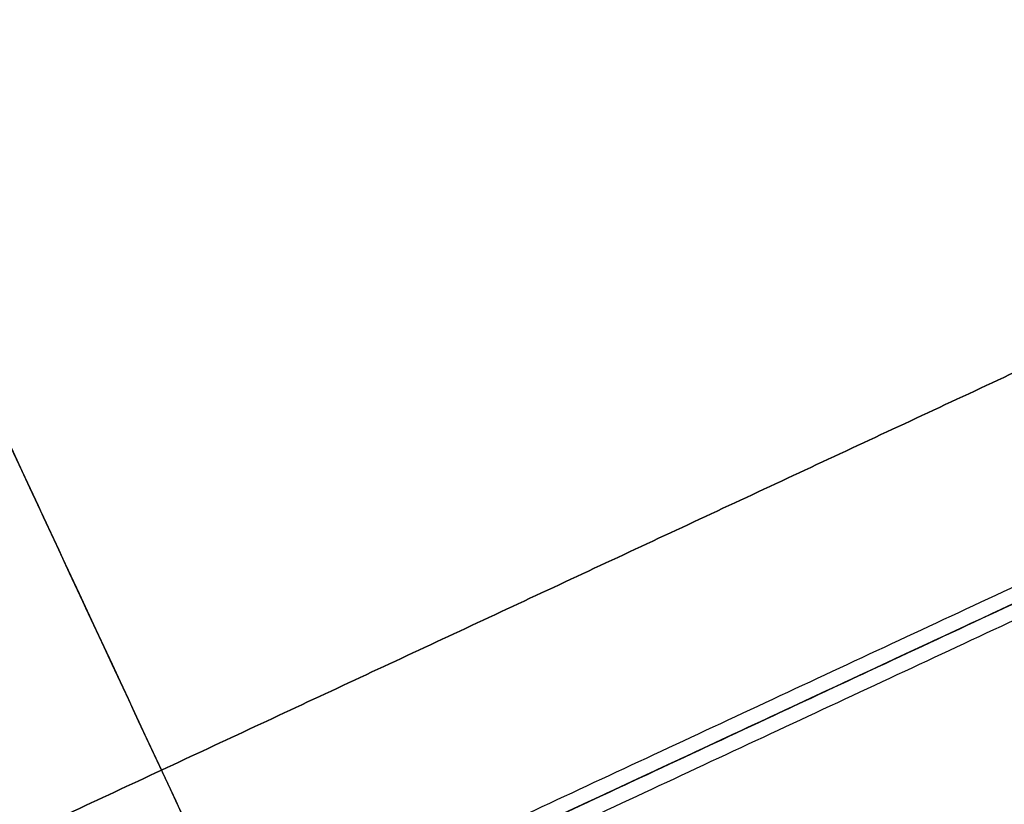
# Model space of a CAD drawing. Header units: millimetres. Extents: x -1437 to 1444, y -1373 to 1332.
# Tile 280 of 656: x -193 to -135, y 945 to 991. Entities that reach past the tile are written whole.
import ezdxf

# ---------------------------------------------------------------- set-up
doc = ezdxf.new("R2010")
doc.units = ezdxf.units.MM
doc.layers.add('Default', color=7, linetype='Continuous', true_color=0x000000)

msp = doc.modelspace()

# ---------------------------------------------------------------- linework, layer by layer
at = {"layer": 'Default'}
msp.add_line((228.577, 1126.321, -991.386), (-587.1, 745.965, -991.386), dxfattribs=at)
for points in [[(-338.174, 1276.932, -1143.73), (-179.261, 936.143, -1143.73), (-20.349, 595.354, -1143.73)], [(-337.751, 1276.027, -1143.315), (-179.261, 936.143, -1143.315), (-20.771, 596.26, -1143.315)], [(129.611, 1253.967, -1004.631), (-245.828, 1078.897, -1004.631), (-621.268, 903.826, -1004.631)], [(128.508, 1253.327, -1005.027), (-245.78, 1078.793, -1005.027), (-620.068, 904.26, -1005.027)], [(-177.818, 937.798, -863.289), (-66.494, 989.708, -910.44), (44.829, 1041.619, -957.591)], [(45.523, 1040.962, -956.677), (-65.801, 989.051, -909.527), (-177.124, 937.14, -862.376)], [(-177.76, 936.843, -864.203), (-66.436, 988.754, -911.353), (44.887, 1040.665, -958.504)], [(-177.066, 936.186, -863.289), (-65.743, 988.096, -910.44), (45.581, 1040.007, -957.591)], [(-96.876, 988.052, -978.155), (-184.429, 947.226, -978.155), (-271.982, 906.399, -978.155)], [(-271.982, 906.399, -977.74), (-184.429, 947.226, -977.74), (-96.876, 988.052, -977.74)], [(-96.876, 988.052, -977.947), (-184.429, 947.226, -977.947), (-271.982, 906.399, -977.947)], [(-488.134, 618.319, -1004.631), (-112.694, 793.39, -1004.631), (262.746, 968.46, -1004.631)], [(-487.031, 618.959, -1005.027), (-112.743, 793.493, -1005.027), (261.545, 968.026, -1005.027)], [(-86.541, 965.887, -977.74), (-174.093, 925.061, -977.74), (-261.646, 884.234, -977.74)], [(-261.646, 884.234, -978.155), (-174.093, 925.061, -978.155), (-86.541, 965.887, -978.155)], [(-86.541, 965.887, -977.947), (-174.093, 925.061, -977.947), (-261.646, 884.234, -977.947)], [(-184.429, 947.226, -977.74), (-184.429, 947.226, -977.947), (-184.429, 947.226, -978.155)]]:
    msp.add_open_spline(points, degree=2, dxfattribs=at)
for points, knots in [([(-338.174, 1276.932, -1143.73), (-326.216, 1251.288, -1116.242), (-297.628, 1189.982, -1060.451), (-245.207, 1077.565, -996.502), (-204.957, 991.249, -979.04), (-184.429, 947.226, -977.74)], [2.249859, 2.249859, 2.249859, 2.249859, 106.752723, 231.864999, 365.958826, 365.958826, 365.958826, 365.958826]), ([(-337.751, 1276.027, -1143.315), (-325.887, 1250.583, -1116.121), (-297.412, 1189.519, -1060.647), (-245.16, 1077.464, -996.904), (-204.941, 991.213, -979.456), (-184.429, 947.226, -978.155)], [2.242983, 2.242983, 2.242983, 2.242983, 105.761789, 230.799194, 364.804297, 364.804297, 364.804297, 364.804297]), ([(228.577, 1126.321, -977.576), (209.331, 1117.347, -994.595), (150.532, 1089.928, -1041.462), (15.262, 1026.851, -1118.87), (-104.759, 970.884, -1143.73), (-179.261, 936.143, -1143.73)], [2.41548, 2.41548, 2.41548, 2.41548, 70.396144, 198.636056, 404.995527, 404.995527, 404.995527, 404.995527]), ([(227.504, 1125.821, -977.991), (208.515, 1116.966, -994.733), (150.005, 1089.682, -1041.295), (15.137, 1026.793, -1118.472), (-104.806, 970.862, -1143.315), (-179.261, 936.143, -1143.315)], [2.408267, 2.408267, 2.408267, 2.408267, 69.367076, 197.537893, 403.786179, 403.786179, 403.786179, 403.786179])]:
    msp.add_open_spline(points, degree=3, knots=knots, dxfattribs=at)

doc.saveas('drawing.dxf')
